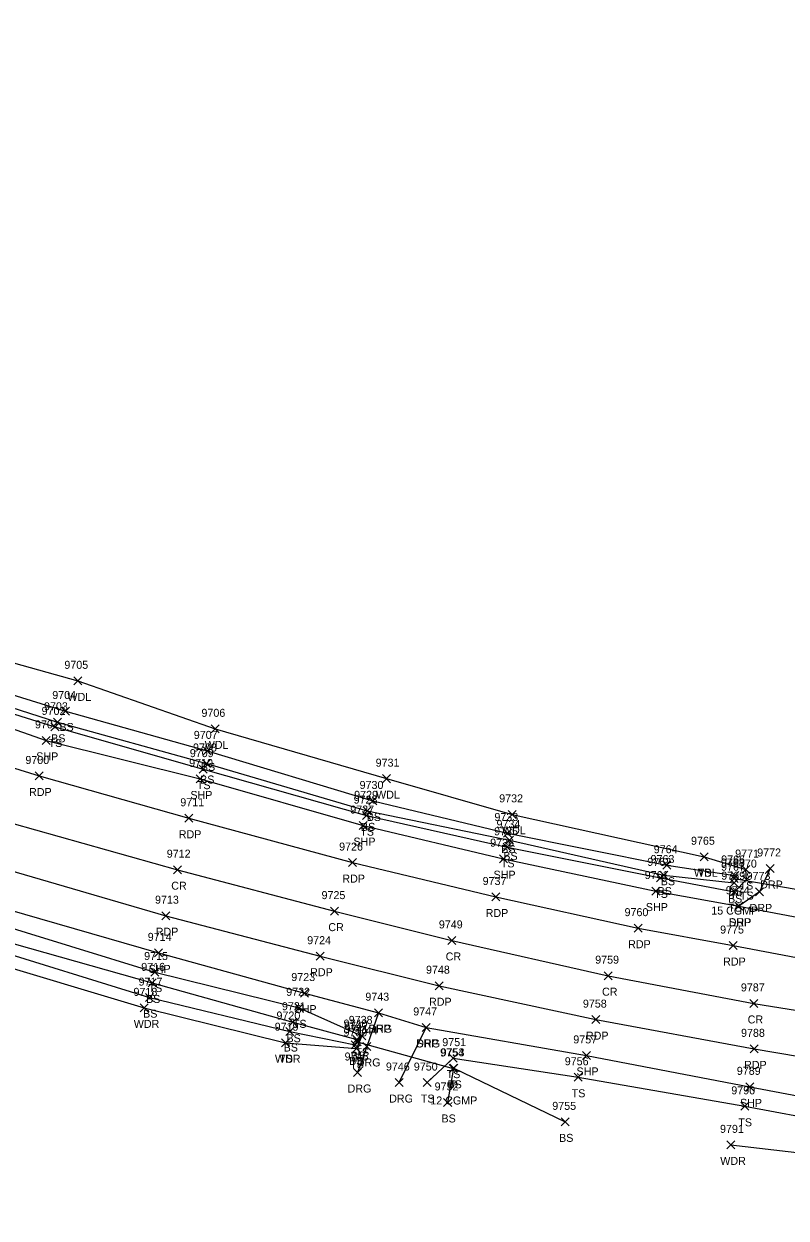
# Model space of a CAD drawing. Extents: x 1611797 to 1633212, y 298978 to 305475.
# Drawn here: x 1630511.6 to 1630701.9, y 304723.3 to 305021.7 of the extents above; entities that cross this region are included whole.
import ezdxf

# ---------------------------------------------------------------- set-up
doc = ezdxf.new("R2010")
doc.units = 0
for name, color, linetype in [('D_A', 7, 'Continuous'), ('D_C', 7, 'Continuous'), ('D_I', 7, 'Continuous'), ('D_TIC', 7, 'Continuous'), ('DCP', 7, 'Continuous'), ('L_A', 7, 'Continuous'), ('L_I', 7, 'Continuous'), ('L_TIC', 7, 'Continuous'), ('LAWA', 7, 'Continuous'), ('LELB', 7, 'Continuous'), ('P_A', 7, 'Continuous'), ('P_I', 7, 'Continuous'), ('P_TIC', 7, 'Continuous'), ('PET', 7, 'Continuous'), ('PRC', 7, 'Continuous'), ('PSP', 7, 'Continuous'), ('R_A', 7, 'Continuous'), ('R_I', 7, 'Continuous'), ('R_TIC', 7, 'Continuous'), ('RDG', 7, 'Continuous'), ('RDP', 7, 'Continuous')]:
    doc.layers.add(name, color=color, linetype=linetype)

msp = doc.modelspace()

# ---------------------------------------------------------------- linework, layer by layer
at = {"layer": 'D_TIC'}
for points in [[(1630687.92, 304807.16), (1630689.92, 304809.16)], [(1630689.92, 304807.16), (1630687.92, 304809.16)], [(1630593.81, 304766.39), (1630595.81, 304768.39)], [(1630595.81, 304766.39), (1630593.81, 304768.39)], [(1630617.78, 304759.72), (1630619.78, 304761.72)], [(1630619.78, 304759.72), (1630617.78, 304761.72)]]:
    msp.add_lwpolyline(points, dxfattribs=at)
at = {"layer": 'DCP'}
for points in [[(1630688.92, 304808.16), (1630719.37, 304802.93)], [(1630594.81, 304767.39), (1630618.78, 304760.72)]]:
    msp.add_lwpolyline(points, dxfattribs=at)
at = {"layer": 'L_TIC'}
for points in [[(1630524.06, 304856.56), (1630526.06, 304858.56)], [(1630526.06, 304856.56), (1630524.06, 304858.56)], [(1630521.04, 304849.02), (1630523.04, 304851.02)], [(1630523.04, 304849.02), (1630521.04, 304851.02)], [(1630518.38, 304845.05), (1630520.38, 304847.05)], [(1630520.38, 304845.05), (1630518.38, 304847.05)], [(1630518.98, 304846.2), (1630520.98, 304848.2)], [(1630520.98, 304846.2), (1630518.98, 304848.2)], [(1630558.34, 304844.57), (1630560.34, 304846.57)], [(1630560.34, 304844.57), (1630558.34, 304846.57)], [(1630556.37, 304839.06), (1630558.37, 304841.06)], [(1630558.37, 304839.06), (1630556.37, 304841.06)], [(1630556.17, 304835.91), (1630558.17, 304837.91)], [(1630558.17, 304835.91), (1630556.17, 304837.91)], [(1630555.38, 304834.5), (1630557.38, 304836.5)], [(1630557.38, 304834.5), (1630555.38, 304836.5)], [(1630601.12, 304832.12), (1630603.12, 304834.12)], [(1630603.12, 304832.12), (1630601.12, 304834.12)], [(1630597.76, 304826.55), (1630599.76, 304828.55)], [(1630599.76, 304826.55), (1630597.76, 304828.55)], [(1630596.18, 304822.88), (1630598.18, 304824.88)], [(1630598.18, 304822.88), (1630596.18, 304824.88)], [(1630596.32, 304824.08), (1630598.32, 304826.08)], [(1630598.32, 304824.08), (1630596.32, 304826.08)], [(1630632.53, 304823.2), (1630634.53, 304825.2)], [(1630634.53, 304823.2), (1630632.53, 304825.2)], [(1630631.34, 304818.54), (1630633.34, 304820.54)], [(1630633.34, 304818.54), (1630631.34, 304820.54)], [(1630631.27, 304814.97), (1630633.27, 304816.97)], [(1630633.27, 304814.97), (1630631.27, 304816.97)], [(1630631.86, 304816.78), (1630633.86, 304818.78)], [(1630633.86, 304816.78), (1630631.86, 304818.78)], [(1630680.46, 304812.61), (1630682.46, 304814.61)], [(1630682.46, 304812.61), (1630680.46, 304814.61)], [(1630680.46, 304812.61), (1630682.46, 304814.61)], [(1630682.46, 304812.61), (1630680.46, 304814.61)], [(1630670.38, 304808.04), (1630672.38, 304810.04)], [(1630672.38, 304808.04), (1630670.38, 304810.04)], [(1630671.16, 304810.49), (1630673.16, 304812.49)], [(1630673.16, 304810.49), (1630671.16, 304812.49)], [(1630688.06, 304807.94), (1630690.06, 304809.94)], [(1630690.06, 304807.94), (1630688.06, 304809.94)], [(1630690.87, 304809.41), (1630692.87, 304811.41)], [(1630692.87, 304809.41), (1630690.87, 304811.41)], [(1630690.87, 304809.41), (1630692.87, 304811.41)], [(1630692.87, 304809.41), (1630690.87, 304811.41)], [(1630669.55, 304807.33), (1630671.55, 304809.33)], [(1630671.55, 304807.33), (1630669.55, 304809.33)], [(1630687.96, 304806.12), (1630689.96, 304808.12)], [(1630689.96, 304806.12), (1630687.96, 304808.12)], [(1630690.98, 304806.9), (1630692.98, 304808.9)], [(1630692.98, 304806.9), (1630690.98, 304808.9)], [(1630688.03, 304803.88), (1630690.03, 304805.88)], [(1630690.03, 304803.88), (1630688.03, 304805.88)], [(1630542.66, 304781.09), (1630544.66, 304783.09)], [(1630544.66, 304781.09), (1630542.66, 304783.09)], [(1630543.32, 304783.81), (1630545.32, 304785.81)], [(1630545.32, 304783.81), (1630543.32, 304785.81)], [(1630541.94, 304777.41), (1630543.94, 304779.41)], [(1630543.94, 304777.41), (1630541.94, 304779.41)], [(1630540.67, 304774.86), (1630542.67, 304776.86)], [(1630542.67, 304774.86), (1630540.67, 304776.86)], [(1630579.36, 304774.87), (1630581.36, 304776.87)], [(1630581.36, 304774.87), (1630579.36, 304776.87)], [(1630577.72, 304771.27), (1630579.72, 304773.27)], [(1630579.72, 304771.27), (1630577.72, 304773.27)], [(1630575.93, 304766.15), (1630577.93, 304768.15)], [(1630577.93, 304766.15), (1630575.93, 304768.15)], [(1630575.93, 304766.15), (1630577.93, 304768.15)], [(1630577.93, 304766.15), (1630575.93, 304768.15)], [(1630577.02, 304768.95), (1630579.02, 304770.95)], [(1630579.02, 304768.95), (1630577.02, 304770.95)], [(1630593.76, 304766.94), (1630595.76, 304768.94)], [(1630595.76, 304766.94), (1630593.76, 304768.94)], [(1630594.97, 304767.85), (1630596.97, 304769.85)], [(1630596.97, 304767.85), (1630594.97, 304769.85)], [(1630593.35, 304765.61), (1630595.35, 304767.61)], [(1630595.35, 304765.61), (1630593.35, 304767.61)], [(1630593.35, 304765.61), (1630595.35, 304767.61)], [(1630595.35, 304765.61), (1630593.35, 304767.61)], [(1630593.67, 304764.74), (1630595.67, 304766.74)], [(1630595.67, 304764.74), (1630593.67, 304766.74)], [(1630593.67, 304764.74), (1630595.67, 304766.74)], [(1630595.67, 304764.74), (1630593.67, 304766.74)], [(1630617.75, 304762.3), (1630619.75, 304764.3)], [(1630619.75, 304762.3), (1630617.75, 304764.3)], [(1630617.92, 304759.76), (1630619.92, 304761.76)], [(1630619.92, 304759.76), (1630617.92, 304761.76)], [(1630648.96, 304757.52), (1630650.96, 304759.52)], [(1630650.96, 304757.52), (1630648.96, 304759.52)], [(1630611.3, 304756.19), (1630613.3, 304758.19)], [(1630613.3, 304756.19), (1630611.3, 304758.19)], [(1630616.41, 304751.23), (1630618.41, 304753.23)], [(1630618.41, 304751.23), (1630616.41, 304753.23)], [(1630690.56, 304750.26), (1630692.56, 304752.26)], [(1630692.56, 304750.26), (1630690.56, 304752.26)], [(1630645.78, 304746.38), (1630647.78, 304748.38)], [(1630647.78, 304746.38), (1630645.78, 304748.38)], [(1630687.09, 304740.63), (1630689.09, 304742.63)], [(1630689.09, 304740.63), (1630687.09, 304742.63)]]:
    msp.add_lwpolyline(points, dxfattribs=at)
at = {"layer": 'LAWA'}
for points in [[(1630012.2, 305019), (1630070.07, 305002.29), (1630112.75, 304991.17), (1630157.18, 304977.67), (1630194.63, 304965.5), (1630246.08, 304947.6), (1630293.55, 304932.17), (1630339.64, 304919.38), (1630359.6, 304910.39), (1630373.07, 304905.24), (1630404.85, 304897.31), (1630447.39, 304879.28), (1630481.53, 304869.72), (1630525.06, 304857.56), (1630559.34, 304845.57), (1630602.12, 304833.12), (1630633.53, 304824.2), (1630681.46, 304813.61)], [(1630339.55, 304836.22), (1630381.34, 304823.57), (1630397.61, 304817.44), (1630412.06, 304817.02), (1630422.1, 304814.71), (1630463.07, 304800.35), (1630499.7, 304788.47), (1630541.67, 304775.86), (1630576.93, 304767.15)], [(1630688.09, 304741.63), (1630733.2, 304736.37), (1630763.69, 304731.1), (1630795.36, 304729.07), (1630841.82, 304725.58), (1630875.02, 304724.71), (1630897.76, 304723.33)]]:
    msp.add_lwpolyline(points, dxfattribs=at)
at = {"layer": 'LELB'}
for points in [[(1629993.07, 305021.69), (1630011.12, 305016.14), (1630068.9, 304996.45), (1630111.5, 304984.89), (1630155.25, 304970.22), (1630194.78, 304957.73), (1630243.74, 304940.81), (1630288.89, 304925.99), (1630338.18, 304910.91), (1630353.11, 304906.84), (1630356.89, 304905.75), (1630364.91, 304901.01), (1630402.72, 304890.72), (1630443.33, 304874.24), (1630480.39, 304862.9), (1630522.04, 304850.02), (1630557.37, 304840.06), (1630598.76, 304827.55), (1630632.34, 304819.54), (1630672.16, 304811.49), (1630689.06, 304808.94)], [(1630288.05, 304923.38), (1630337.03, 304907.99), (1630351.07, 304904.28), (1630351.5, 304904.83), (1630353.27, 304904.64), (1630355.09, 304903.98), (1630357.55, 304903.22), (1630365.07, 304898.16), (1630401.98, 304887.19), (1630442.6, 304872.11), (1630480.31, 304859.95), (1630519.98, 304847.2), (1630557.17, 304836.91), (1630597.32, 304825.08), (1630632.86, 304817.78), (1630671.38, 304809.04), (1630688.96, 304807.12)], [(1630356.81, 304902.93), (1630364.69, 304897), (1630401.27, 304884.39), (1630442.16, 304870.45), (1630480.29, 304858.31), (1630519.38, 304846.05), (1630556.38, 304835.5), (1630597.18, 304823.88), (1630632.27, 304815.97), (1630670.55, 304808.33), (1630689.03, 304804.88), (1630691.98, 304807.9), (1630691.87, 304810.41)], [(1630283.13, 304856.73), (1630287.06, 304864.83), (1630290.09, 304865.91), (1630313.93, 304861.39), (1630345.8, 304849.03), (1630385.5, 304836.81), (1630410.8, 304827.26), (1630425.62, 304822.75), (1630464.81, 304809.52), (1630502.14, 304797.79), (1630544.32, 304784.81), (1630580.36, 304775.87), (1630595.97, 304768.85), (1630594.67, 304765.74)], [(1630405.19, 304821.79), (1630424.4, 304819.61), (1630464.1, 304806.81), (1630501.45, 304794.02), (1630543.66, 304782.09), (1630578.72, 304772.27), (1630594.76, 304767.94), (1630594.35, 304766.61)], [(1630412.06, 304817.02), (1630423.37, 304817.48), (1630463.74, 304804.45), (1630501.05, 304791.46), (1630542.94, 304778.41), (1630578.02, 304769.95), (1630594.35, 304766.61)], [(1630681.46, 304813.61), (1630691.87, 304810.41)], [(1630576.93, 304767.15), (1630594.67, 304765.74)], [(1630612.3, 304757.19), (1630618.75, 304763.3), (1630649.96, 304758.52), (1630691.56, 304751.26), (1630734.33, 304743.28), (1630765.57, 304741.53), (1630804.64, 304736.45), (1630843.77, 304734.3), (1630875.63, 304730.44), (1630926.7, 304730.09)], [(1630617.41, 304752.23), (1630618.92, 304760.76), (1630646.78, 304747.38)]]:
    msp.add_lwpolyline(points, dxfattribs=at)
at = {"layer": 'P_TIC'}
for points in [[(1630516.16, 304841.69), (1630518.16, 304843.69)], [(1630518.16, 304841.69), (1630516.16, 304843.69)], [(1630514.41, 304832.79), (1630516.41, 304834.79)], [(1630516.41, 304832.79), (1630514.41, 304834.79)], [(1630554.65, 304832.05), (1630556.65, 304834.05)], [(1630556.65, 304832.05), (1630554.65, 304834.05)], [(1630551.79, 304822.23), (1630553.79, 304824.23)], [(1630553.79, 304822.23), (1630551.79, 304824.23)], [(1630595.35, 304820.4), (1630597.35, 304822.4)], [(1630597.35, 304820.4), (1630595.35, 304822.4)], [(1630592.62, 304811.15), (1630594.62, 304813.15)], [(1630594.62, 304811.15), (1630592.62, 304813.15)], [(1630630.34, 304812.13), (1630632.34, 304814.13)], [(1630632.34, 304812.13), (1630630.34, 304814.13)], [(1630548.97, 304809.38), (1630550.97, 304811.38)], [(1630550.97, 304809.38), (1630548.97, 304811.38)], [(1630628.4, 304802.56), (1630630.4, 304804.56)], [(1630630.4, 304802.56), (1630628.4, 304804.56)], [(1630668.34, 304804.04), (1630670.34, 304806.04)], [(1630670.34, 304804.04), (1630668.34, 304806.04)], [(1630588.18, 304799.03), (1630590.18, 304801.03)], [(1630590.18, 304799.03), (1630588.18, 304801.03)], [(1630689.09, 304800.25), (1630691.09, 304802.25)], [(1630691.09, 304800.25), (1630689.09, 304802.25)], [(1630546.04, 304797.89), (1630548.04, 304799.89)], [(1630548.04, 304797.89), (1630546.04, 304799.89)], [(1630663.97, 304794.77), (1630665.97, 304796.77)], [(1630665.97, 304794.77), (1630663.97, 304796.77)], [(1630617.48, 304791.71), (1630619.48, 304793.71)], [(1630619.48, 304791.71), (1630617.48, 304793.71)], [(1630687.69, 304790.43), (1630689.69, 304792.43)], [(1630689.69, 304790.43), (1630687.69, 304792.43)], [(1630544.22, 304788.6), (1630546.22, 304790.6)], [(1630546.22, 304788.6), (1630544.22, 304790.6)], [(1630584.59, 304787.77), (1630586.59, 304789.77)], [(1630586.59, 304787.77), (1630584.59, 304789.77)], [(1630656.5, 304782.9), (1630658.5, 304784.9)], [(1630658.5, 304782.9), (1630656.5, 304784.9)], [(1630580.63, 304778.56), (1630582.63, 304780.56)], [(1630582.63, 304778.56), (1630580.63, 304780.56)], [(1630614.26, 304780.39), (1630616.26, 304782.39)], [(1630616.26, 304780.39), (1630614.26, 304782.39)], [(1630692.87, 304775.97), (1630694.87, 304777.97)], [(1630694.87, 304775.97), (1630692.87, 304777.97)], [(1630599.11, 304773.65), (1630601.11, 304775.65)], [(1630601.11, 304773.65), (1630599.11, 304775.65)], [(1630611.07, 304769.97), (1630613.07, 304771.97)], [(1630613.07, 304769.97), (1630611.07, 304771.97)], [(1630653.43, 304771.92), (1630655.43, 304773.92)], [(1630655.43, 304771.92), (1630653.43, 304773.92)], [(1630692.91, 304764.62), (1630694.91, 304766.62)], [(1630694.91, 304764.62), (1630692.91, 304766.62)], [(1630651.03, 304762.98), (1630653.03, 304764.98)], [(1630653.03, 304762.98), (1630651.03, 304764.98)], [(1630691.85, 304755.13), (1630693.85, 304757.13)], [(1630693.85, 304755.13), (1630691.85, 304757.13)]]:
    msp.add_lwpolyline(points, dxfattribs=at)
at = {"layer": 'PET'}
for points in [[(1630283.33, 304912.15), (1630334.41, 304894.11), (1630359.54, 304885.51), (1630398.45, 304872.1), (1630437.66, 304858.59), (1630477.81, 304845.52), (1630515.41, 304833.79), (1630552.79, 304823.23), (1630593.62, 304812.15), (1630629.4, 304803.56), (1630664.97, 304795.77), (1630688.69, 304791.43), (1630715.44, 304786.4)], [(1630317.72, 304873.32), (1630351.15, 304861.62), (1630390.46, 304848.4), (1630429.8, 304835.17), (1630469.58, 304822.02), (1630505.7, 304810.94), (1630547.04, 304798.89), (1630585.59, 304788.77), (1630615.26, 304781.39), (1630654.43, 304772.92), (1630693.91, 304765.62), (1630739.67, 304757.9)]]:
    msp.add_lwpolyline(points, dxfattribs=at)
at = {"layer": 'PRC'}
msp.add_lwpolyline([(1630321.4, 304885.46), (1630355.52, 304873.48), (1630393.82, 304860.44), (1630433.67, 304846.33), (1630473.77, 304832.73), (1630508.6, 304821.97), (1630549.97, 304810.38), (1630589.18, 304800.03), (1630618.48, 304792.71), (1630657.5, 304783.9), (1630693.87, 304776.97), (1630742.65, 304769.09)], dxfattribs=at)
at = {"layer": 'PSP'}
for points in [[(1630286.82, 304919.81), (1630336.82, 304903.26), (1630362.22, 304894.73), (1630401.05, 304882.02), (1630441.69, 304868.12), (1630479.94, 304855.69), (1630517.16, 304842.69), (1630555.65, 304833.05), (1630596.35, 304821.4), (1630631.34, 304813.13), (1630669.34, 304805.04), (1630690.09, 304801.25), (1630708.18, 304797.83)], [(1630314.76, 304864.82), (1630347.57, 304853.23), (1630386.97, 304839.99), (1630414.54, 304830.54), (1630426.94, 304826.03), (1630466.15, 304813.14), (1630503.06, 304801.77), (1630545.22, 304789.6), (1630581.63, 304779.56), (1630600.11, 304774.65), (1630612.07, 304770.97), (1630652.03, 304763.98), (1630692.85, 304756.13), (1630735.95, 304747.97)]]:
    msp.add_lwpolyline(points, dxfattribs=at)
at = {"layer": 'R_TIC'}
for points in [[(1630696.94, 304809.68), (1630698.94, 304811.68)], [(1630698.94, 304809.68), (1630696.94, 304811.68)], [(1630694.29, 304803.83), (1630696.29, 304805.83)], [(1630696.29, 304803.83), (1630694.29, 304805.83)], [(1630689.09, 304800.25), (1630691.09, 304802.25)], [(1630691.09, 304800.25), (1630689.09, 304802.25)], [(1630599.11, 304773.65), (1630601.11, 304775.65)], [(1630601.11, 304773.65), (1630599.11, 304775.65)], [(1630611.07, 304769.97), (1630613.07, 304771.97)], [(1630613.07, 304769.97), (1630611.07, 304771.97)], [(1630596.22, 304765.23), (1630598.22, 304767.23)], [(1630598.22, 304765.23), (1630596.22, 304767.23)], [(1630593.93, 304758.71), (1630595.93, 304760.71)], [(1630595.93, 304758.71), (1630593.93, 304760.71)], [(1630604.31, 304756.2), (1630606.31, 304758.2)], [(1630606.31, 304756.2), (1630604.31, 304758.2)]]:
    msp.add_lwpolyline(points, dxfattribs=at)
at = {"layer": 'RDG'}
for points in [[(1630600.11, 304774.65), (1630597.22, 304766.23), (1630594.93, 304759.71)], [(1630605.31, 304757.2), (1630612.07, 304770.97)]]:
    msp.add_lwpolyline(points, dxfattribs=at)
at = {"layer": 'RDP'}
msp.add_lwpolyline([(1630697.94, 304810.68), (1630695.29, 304804.83), (1630690.09, 304801.25)], dxfattribs=at)

# ---------------------------------------------------------------- texts
at = {"layer": 'D_A'}
for p in [(1630688.3, 304803.16), (1630594.19, 304762.39), (1630618.15, 304755.72)]:
    msp.add_text('P', height=2, dxfattribs=at).set_placement(p)
at = {"layer": 'D_C'}
for s, p in [('15 CGMP', (1630683.21, 304799.16)), ('12 CGMP', (1630613.07, 304751.72))]:
    msp.add_text(s, height=2, dxfattribs=at).set_placement(p)
at = {"layer": 'D_I'}
for s, p in [('9768', (1630685.61, 304811.16)), ('9742', (1630591.55, 304770.39)), ('9754', (1630615.52, 304763.72))]:
    msp.add_text(s, height=2, dxfattribs=at).set_placement(p)
at = {"layer": 'L_A'}
for s, p in [('WDL', (1630522.48, 304852.56)), ('BS', (1630520.48, 304845.02)), ('TS', (1630517.79, 304841.05)), ('BS', (1630518.42, 304842.2)), ('WDL', (1630556.75, 304840.57)), ('BS', (1630555.81, 304835.06)), ('BS', (1630555.61, 304831.91)), ('TS', (1630554.79, 304830.5)), ('WDL', (1630599.54, 304828.12)), ('BS', (1630595.76, 304820.08)), ('BS', (1630597.2, 304822.55)), ('TS', (1630595.59, 304818.88)), ('WDL', (1630630.95, 304819.2)), ('BS', (1630630.78, 304814.54)), ('TS', (1630630.68, 304810.97)), ('BS', (1630631.3, 304812.78)), ('WDL', (1630678.88, 304808.61)), ('TS', (1630679.87, 304808.61)), ('BS', (1630670.6, 304806.49)), ('TS', (1630690.28, 304805.41)), ('TS', (1630690.28, 304805.41)), ('TS', (1630668.96, 304803.33)), ('BS', (1630669.82, 304804.04)), ('BS', (1630687.4, 304802.12)), ('BS', (1630687.5, 304803.94)), ('TS', (1630690.39, 304802.9)), ('TS', (1630687.44, 304799.88)), ('TS', (1630542.73, 304779.81)), ('BS', (1630542.1, 304777.09)), ('BS', (1630541.38, 304773.41)), ('WDR', (1630539.04, 304770.86)), ('TS', (1630578.77, 304770.87)), ('BS', (1630577.16, 304767.27)), ('BS', (1630576.46, 304764.95)), ('TS', (1630594.38, 304763.85)), ('WDR', (1630574.29, 304762.15)), ('TS', (1630575.34, 304762.15)), ('BS', (1630592.79, 304761.61)), ('BS', (1630592.79, 304761.61)), ('TS', (1630593.08, 304760.74)), ('TS', (1630593.08, 304760.74)), ('BS', (1630593.2, 304762.94)), ('TS', (1630617.16, 304758.3)), ('BS', (1630617.36, 304755.76)), ('TS', (1630610.71, 304752.19)), ('TS', (1630648.37, 304753.52)), ('BS', (1630615.85, 304747.23)), ('TS', (1630689.97, 304746.26)), ('BS', (1630645.22, 304742.38)), ('WDR', (1630685.46, 304736.63))]:
    msp.add_text(s, height=2, dxfattribs=at).set_placement(p)
at = {"layer": 'L_I'}
for s, p in [('9705', (1630521.72, 304860.56)), ('9704', (1630518.7, 304853.02)), ('9703', (1630516.64, 304850.2)), ('9702', (1630516.04, 304849.05)), ('9706', (1630555.94, 304848.57)), ('9707', (1630554.03, 304843.06)), ('9709', (1630553.03, 304838.5)), ('9708', (1630553.83, 304839.91)), ('9731', (1630599.43, 304836.12)), ('9730', (1630595.42, 304830.55)), ('9728', (1630593.93, 304826.88)), ('9729', (1630594.06, 304828.08)), ('9732', (1630630.27, 304827.2)), ('9733', (1630629.08, 304822.54)), ('9734', (1630629.6, 304820.78)), ('9735', (1630629.01, 304818.97)), ('9764', (1630668.85, 304814.49)), ('9765', (1630678.16, 304816.61)), ('9765', (1630678.16, 304816.61)), ('9762', (1630667.24, 304811.33)), ('9763', (1630668.07, 304812.04)), ('9766', (1630685.69, 304811.94)), ('9770', (1630688.64, 304810.9)), ('9771', (1630689.18, 304813.41)), ('9771', (1630689.18, 304813.41)), ('9767', (1630685.66, 304810.12)), ('9769', (1630685.72, 304807.88)), ('9715', (1630541.63, 304787.81)), ('9716', (1630540.91, 304785.09)), ('9717', (1630540.25, 304781.41)), ('9718', (1630538.98, 304778.86)), ('9722', (1630577.1, 304778.87)), ('9721', (1630576.03, 304775.27)), ('9720', (1630574.67, 304772.95)), ('9719', (1630574.23, 304770.15)), ('9719', (1630574.23, 304770.15)), ('9740', (1630591.42, 304770.94)), ('9741', (1630591.66, 304769.61)), ('9741', (1630591.66, 304769.61)), ('9738', (1630592.71, 304771.85)), ('9739', (1630591.4, 304768.74)), ('9739', (1630591.4, 304768.74)), ('9751', (1630616.06, 304766.3)), ('9753', (1630615.66, 304763.76)), ('9750', (1630608.96, 304760.19)), ('9756', (1630646.64, 304761.52)), ('9752', (1630614.15, 304755.23)), ('9790', (1630688.22, 304754.26)), ('9755', (1630643.52, 304750.38)), ('9791', (1630685.4, 304744.63))]:
    msp.add_text(s, height=2, dxfattribs=at).set_placement(p)
at = {"layer": 'P_A'}
for s, p in [('SHP', (1630514.7, 304837.69)), ('RDP', (1630512.9, 304828.79)), ('SHP', (1630553.18, 304828.05)), ('RDP', (1630550.28, 304818.23)), ('SHP', (1630593.89, 304816.4)), ('SHP', (1630628.87, 304808.13)), ('CR', (1630548.4, 304805.38)), ('RDP', (1630591.11, 304807.15)), ('SHP', (1630666.88, 304800.04)), ('RDP', (1630626.89, 304798.56)), ('SHP', (1630687.62, 304796.25)), ('RDP', (1630544.53, 304793.89)), ('CR', (1630587.61, 304795.03)), ('RDP', (1630662.46, 304790.77)), ('CR', (1630616.91, 304787.71)), ('SHP', (1630542.76, 304784.6)), ('RDP', (1630686.18, 304786.43)), ('RDP', (1630583.08, 304783.77)), ('CR', (1630655.94, 304778.9)), ('RDP', (1630612.75, 304776.39)), ('SHP', (1630579.17, 304774.56)), ('SHP', (1630597.65, 304769.65)), ('CR', (1630692.3, 304771.97)), ('RDP', (1630651.92, 304767.92)), ('SHP', (1630609.6, 304765.97)), ('RDP', (1630691.4, 304760.62)), ('SHP', (1630649.57, 304758.98)), ('SHP', (1630690.39, 304751.13))]:
    msp.add_text(s, height=2, dxfattribs=at).set_placement(p)
at = {"layer": 'P_I'}
for s, p in [('9701', (1630514.39, 304845.69)), ('9700', (1630511.99, 304836.79)), ('9710', (1630552.87, 304836.05)), ('9711', (1630550.66, 304826.23)), ('9727', (1630593.09, 304824.4)), ('9726', (1630590.31, 304815.15)), ('9736', (1630628.02, 304816.13)), ('9712', (1630547.28, 304813.38)), ('9761', (1630666.6, 304808.04)), ('9737', (1630626.14, 304806.56)), ('9713', (1630544.35, 304801.89)), ('9725', (1630585.92, 304803.03)), ('9774', (1630686.83, 304804.25)), ('9760', (1630661.57, 304798.77)), ('9749', (1630615.21, 304795.71)), ('9775', (1630685.43, 304794.43)), ('9714', (1630542.53, 304792.6)), ('9724', (1630582.34, 304791.77)), ('9748', (1630612, 304784.39)), ('9759', (1630654.24, 304786.9)), ('9723', (1630578.37, 304782.56)), ('9787', (1630690.61, 304779.97)), ('9743', (1630596.86, 304777.65)), ('9758', (1630651.17, 304775.92)), ('9747', (1630608.81, 304773.97)), ('9757', (1630648.77, 304766.98)), ('9788', (1630690.65, 304768.62)), ('9789', (1630689.59, 304759.13))]:
    msp.add_text(s, height=2, dxfattribs=at).set_placement(p)
at = {"layer": 'R_A'}
for s, p in [('DRP', (1630695.43, 304805.68)), ('DRP', (1630692.78, 304799.83)), ('DRP', (1630687.58, 304796.25)), ('DRG', (1630597.6, 304769.65)), ('DRG', (1630609.56, 304765.97)), ('DRG', (1630594.71, 304761.23)), ('DRG', (1630592.42, 304754.71)), ('DRG', (1630602.8, 304752.2))]:
    msp.add_text(s, height=2, dxfattribs=at).set_placement(p)
at = {"layer": 'R_I'}
for s, p in [('9772', (1630694.68, 304813.68)), ('9773', (1630692.03, 304807.83)), ('9774', (1630686.83, 304804.25)), ('9743', (1630596.86, 304777.65)), ('9747', (1630608.81, 304773.97)), ('9744', (1630593.96, 304769.23)), ('9745', (1630591.68, 304762.71)), ('9746', (1630601.99, 304760.2))]:
    msp.add_text(s, height=2, dxfattribs=at).set_placement(p)

doc.saveas('drawing.dxf')
